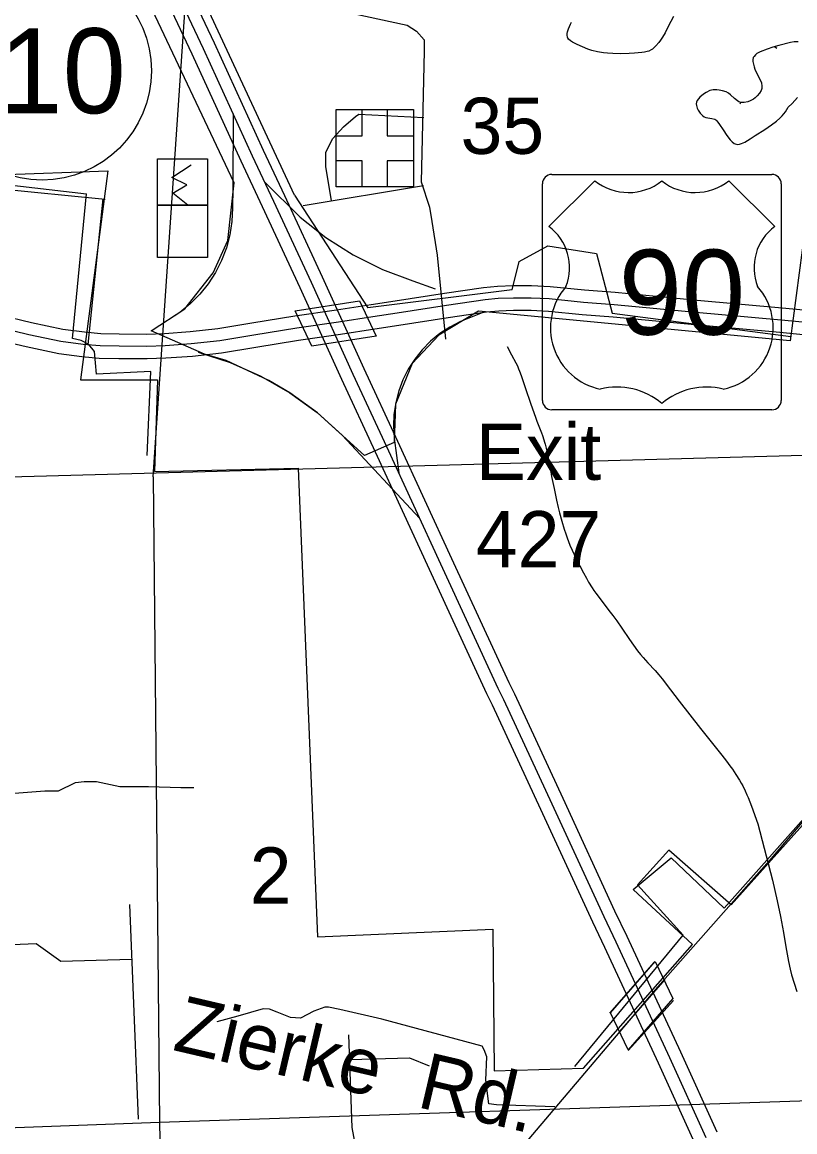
# Model space of a CAD drawing. Extents: x 2480962 to 2688785, y 277103 to 599240.
# Drawn here: x 2538319 to 2544505, y 427160 to 436042 of the extents above; entities that cross this region are included whole.
import ezdxf

# ---------------------------------------------------------------- set-up
doc = ezdxf.new("R2010")
doc.units = 0
for name, color, linetype in [('Bridges', 7, 'Continuous'), ('Cities Incorporated Area', 7, 'Continuous'), ('Culture', 7, 'Continuous'), ('Interstate Divided Highway Outline and Fill', 7, 'Continuous'), ('Interstate Highway Center Lines', 7, 'Continuous'), ('Interstate Ramps', 7, 'Continuous'), ('Lakes and Ponds', 7, 'Continuous'), ('Local Roads Improved', 7, 'Continuous'), ('Local Roads Paved', 7, 'Continuous'), ('Narrow River Creek and Branch and Slough', 7, 'Continuous'), ('Planning Number US Highways', 7, 'Continuous'), ('Roadshields County Roads', 7, 'Continuous'), ('Roadshields US Highways', 7, 'Continuous'), ('Section Lines', 7, 'Continuous'), ('Section Numbers', 7, 'Continuous'), ('State Routes Highway Center Lines', 7, 'Continuous'), ('Swamps', 7, 'Continuous'), ('Township and Range lines', 7, 'Continuous'), ('Uninventoried Roads and Features', 7, 'Continuous'), ('US Route Divided Highway Outline and Fill', 7, 'Continuous'), ('US Routes Highway Center Lines', 7, 'Continuous')]:
    doc.layers.add(name, color=color, linetype=linetype)

msp = doc.modelspace()

# ---------------------------------------------------------------- linework, layer by layer
at = {"layer": 'Bridges'}
for p, q in [((2540503.538, 433732.569), (2541019.105, 433811.077)), ((2541019.105, 433811.077), (2541152.193, 433527.885)), ((2540636.626, 433449.377), (2540503.538, 433732.569)), ((2541152.193, 433527.885), (2540636.626, 433449.377)), ((2543022.749, 428110.467), (2543380.066, 428519.103)), ((2543030.195, 428111.812), (2543387.996, 428522.432)), ((2543387.996, 428522.432), (2543529.058, 428227.664)), ((2543169.504, 427810.375), (2543533.201, 428212.626)), ((2543529.058, 428227.664), (2543171.257, 427817.044)), ((2543171.257, 427817.044), (2543030.195, 428111.812))]:
    msp.add_line(p, q, dxfattribs=at)
at = {"layer": 'Cities Incorporated Area'}
for p, q in [((2540015.681, 434755.326), (2538626.475, 437700.641)), ((2537357.272, 434794.29), (2539005.479, 434852.672)), ((2539005.479, 434852.672), (2538784.485, 433178.885)), ((2539965.415, 434294.931), (2540015.681, 434755.326)), ((2544587.851, 434399.743), (2544466.961, 433492.536)), ((2539847.017, 434035.201), (2539965.415, 434294.931)), ((2539621.827, 433748.155), (2539847.017, 434035.201)), ((2539351.831, 433571.357), (2539621.827, 433748.155)), ((2541972.586, 433730.297), (2541655.756, 433535.988)), ((2544466.961, 433492.536), (2541972.586, 433730.297)), ((2539778.711, 433383.599), (2539351.831, 433571.357)), ((2541655.756, 433535.988), (2541441.129, 433310.999)), ((2539951.754, 433333.475), (2539778.711, 433383.599)), ((2540293.285, 433173.992), (2539951.754, 433333.475)), ((2541441.129, 433310.999), (2541308.265, 432983.741)), ((2538784.485, 433178.885), (2539403.02, 433178.885)), ((2539403.02, 433178.885), (2539379.393, 432445.839)), ((2540461.725, 433075.215), (2540293.285, 433173.992)), ((2540684.011, 432914.652), (2540461.725, 433075.215)), ((2541059.32, 432573.078), (2540684.011, 432914.652)), ((2541308.265, 432983.741), (2541298.045, 432676.937)), ((2541298.045, 432676.937), (2541059.32, 432573.078)), ((2539379.393, 432445.839), (2540529.706, 432473.577)), ((2540529.706, 432473.577), (2540683.438, 428719.793)), ((2543939.058, 428950.989), (2546432.04, 431760.804)), ((2543211.098, 429100.808), (2543513.966, 429353.358)), ((2543513.966, 429353.358), (2543939.058, 428950.989)), ((2543686.337, 428659.572), (2543211.098, 429100.808)), ((2540683.438, 428719.793), (2542085.976, 428781.584)), ((2542085.976, 428781.584), (2542097.995, 427647.458)), ((2542812.187, 427669.906), (2543686.337, 428659.572)), ((2542097.995, 427647.458), (2542812.187, 427669.906))]:
    msp.add_line(p, q, dxfattribs=at)
at = {"layer": 'Culture'}
for p, q in [((2539401.859, 434578.137), (2539401.859, 434949.116)), ((2539401.859, 434949.116), (2539802.054, 434949.116)), ((2539802.054, 434949.116), (2539802.054, 434578.137)), ((2539802.054, 434578.137), (2539401.859, 434578.137))]:
    msp.add_line(p, q, dxfattribs=at)
for points in [[(2540831.415, 435343.034), (2541451.267, 435343.034), (2541451.267, 434723.182), (2540831.415, 434723.182)], [(2541041.341, 435343.034), (2541241.341, 435343.034), (2541241.341, 435133.108), (2541451.267, 435133.108), (2541451.267, 434933.108), (2541241.341, 434933.108), (2541241.341, 434723.182), (2541041.341, 434723.182), (2541041.341, 434933.108), (2540831.415, 434933.108), (2540831.415, 435133.108), (2541041.341, 435133.108)], [(2539401.859, 434578.137), (2539802.054, 434578.137), (2539802.054, 434159.446), (2539401.859, 434159.446)]]:
    msp.add_lwpolyline(points, close=True, dxfattribs=at)
msp.add_lwpolyline([(2539646.04, 434578.513), (2539525.532, 434672.635), (2539637.224, 434740.285), (2539516.716, 434799.111), (2539672.494, 434899.116)], dxfattribs=at)
at = {"layer": 'Interstate Divided Highway Outline and Fill'}
for points in [[(2543883.528, 427158.008), (2543591.457, 427797.321), (2543162.191, 428724.146), (2543064.785, 428925.451), (2542649.333, 429827.76), (2542262.087, 430664.082), (2542216.649, 430754.956), (2541759.288, 431747.527), (2541327.189, 432686.451), (2541057.641, 433267.764), (2540723.024, 434001.973), (2540420.765, 434651.991), (2540251.959, 435015.574), (2539858.775, 435873.429), (2539488.636, 436659.163), (2539336.064, 437000.016), (2538929.809, 437874.277), (2538568.987, 438660.934), (2538422.705, 438966.501), (2538169.565, 439511.726)], [(2538241.8, 438881.208), (2538387.883, 438576.058), (2538748.226, 437790.444), (2539154.095, 436917.015), (2539306.881, 436575.684), (2539677.399, 435789.146), (2540070.351, 434931.797), (2540239.388, 434567.716), (2540541.35, 433918.336), (2540875.922, 433184.226), (2541145.625, 432602.578), (2541577.625, 431663.872), (2542036.339, 430668.364), (2542081.859, 430577.323), (2542467.755, 429743.919), (2542883.918, 428840.064), (2542981.422, 428638.556), (2543409.758, 427713.739), (2543702.416, 427073.145)]]:
    msp.add_lwpolyline(points, dxfattribs=at)
at = {"layer": 'Interstate Highway Center Lines'}
msp.add_lwpolyline([(2538078.87, 439469.602), (2538332.252, 438923.855), (2538478.435, 438618.496), (2538839.018, 437832.36), (2539245.079, 436958.515), (2539397.759, 436617.423), (2539768.087, 435831.288), (2540161.155, 434973.685), (2540330.077, 434609.854), (2540632.187, 433960.155), (2540966.782, 433225.995), (2541236.407, 432644.514), (2541668.456, 431705.699), (2542126.494, 430711.66), (2542171.973, 430620.702), (2542558.544, 429785.839), (2542974.351, 428882.758), (2543071.806, 428681.351), (2543500.607, 427755.53), (2543792.972, 427115.577)], dxfattribs=at)
at = {"layer": 'Interstate Ramps'}
for points in [[(2540007.08, 435309.848), (2540004.073, 434712.588), (2540003.582, 434555.853), (2539998.322, 434447.921), (2539981.81, 434341.129), (2539954.225, 434236.649), (2539915.87, 434135.623), (2539867.167, 434039.161), (2539808.647, 433948.317), (2539740.952, 433864.089), (2539664.823, 433787.398), (2539581.096, 433719.084), (2539490.687, 433659.897), (2539472.382, 433649.488)], [(2540258.873, 434763.214), (2540545.576, 434481.594), (2540749.528, 434319.435), (2540969.313, 434179.483), (2541202.523, 434063.273), (2541446.602, 433972.077), (2541625.385, 433907.989)], [(2542001.843, 433716.441), (2541827.372, 433645.884), (2541742.444, 433601.921), (2541662.577, 433549.323), (2541588.645, 433488.663), (2541521.459, 433420.609), (2541461.754, 433345.905), (2541410.185, 433265.367), (2541367.317, 433179.882), (2541333.618, 433090.383), (2541309.46, 432997.852), (2541295.106, 432903.304), (2541290.713, 432807.772), (2541296.33, 432712.306), (2541333.297, 432433.979)], [(2539726.756, 433402.139), (2539982.851, 433319.138), (2540228.867, 433209.822), (2540462.109, 433075.388), (2540680.02, 432917.31), (2540880.214, 432737.32), (2541501.21, 432069.115)]]:
    msp.add_lwpolyline(points, dxfattribs=at)
at = {"layer": 'Lakes and Ponds'}
for points in [[(2543534.105, 436088.385), (2543491.697, 436006.528), (2543466.184, 435958.333), (2543445.971, 435923.198), (2543429.25, 435897.677), (2543415.426, 435879.115), (2543392.024, 435852.367), (2543364.665, 435827.14), (2543355.018, 435820.201), (2543337.24, 435811.532), (2543323.325, 435807.306), (2543301.858, 435803.377), (2543280.098, 435800.783), (2543221.971, 435794.714), (2543178.317, 435791.291), (2543112.87, 435788.751), (2543047.624, 435790.31), (2543005.147, 435793.624), (2542973.373, 435797.271), (2542925.872, 435805.184), (2542878.597, 435816.758), (2542848.571, 435826.691), (2542805.316, 435844.543), (2542762.429, 435864.295), (2542725.424, 435882), (2542708.459, 435892.871), (2542693.803, 435906.54), (2542688.281, 435914.324), (2542684.6, 435922.125), (2542681.203, 435937.871), (2542681.486, 435952.603), (2542683.811, 435966.019), (2542691.497, 435990.163), (2542708.198, 436026.266), (2542717.231, 436043.457)], [(2544531.204, 435884.771), (2544499.751, 435884.161), (2544468.921, 435879.522), (2544376.147, 435856.921), (2544330.016, 435842.826), (2544283.94, 435826.813), (2544227.444, 435805.462), (2544201.477, 435790.471), (2544189.448, 435780.649), (2544178.2, 435768.799), (2544172.167, 435759.283), (2544167.901, 435741.032), (2544168.566, 435726.58), (2544178.089, 435684.36), (2544183.867, 435665.179), (2544199.779, 435631.648), (2544226.881, 435581.428), (2544236.836, 435556.35), (2544241.286, 435531.292), (2544239.444, 435511.261), (2544234.735, 435496.368), (2544222.482, 435474.192), (2544204.2, 435452.143), (2544188.402, 435437.451), (2544173.983, 435426.587), (2544147.944, 435411.929), (2544128.207, 435404.475), (2544099.194, 435398.778), (2544072.05, 435399.416), (2544057.22, 435404.132), (2544044.603, 435411.774), (2544022.971, 435430.362), (2543990.424, 435461.859), (2543973.55, 435475.03), (2543955.931, 435483.896), (2543924.959, 435493.181), (2543899.916, 435498.535), (2543880.645, 435500.896), (2543851.749, 435500.664), (2543823.865, 435494.498), (2543793.783, 435480.678), (2543772.773, 435467.126), (2543745.022, 435442.865), (2543733.325, 435429.418), (2543723.38, 435415.372), (2543717.66, 435401.629), (2543716.165, 435388.275), (2543717.234, 435375.902), (2543723.662, 435353.532), (2543731.609, 435336.879), (2543747.196, 435313.541), (2543765.486, 435293.976), (2543778.715, 435285.143), (2543791.741, 435280.145), (2543841.194, 435271.475), (2543863.781, 435265.016), (2543873.464, 435259.476), (2543881.661, 435251.715), (2543902.153, 435223.735), (2543930.449, 435179.339), (2543960.756, 435135.584), (2543988.189, 435100.576), (2544002.87, 435084.819), (2544018.788, 435072.234), (2544027.8, 435067.713), (2544045.882, 435064.185), (2544062.741, 435065.692), (2544078.094, 435069.94), (2544105.823, 435082.462), (2544147.866, 435108.479), (2544187.933, 435135.503), (2544264.73, 435183.978), (2544319.322, 435220.427), (2544357.61, 435249.845), (2544384.427, 435273.935), (2544403.299, 435293.504), (2544429.356, 435325.811), (2544452.392, 435362.339)], [(2544452.392, 435362.339), (2544482.883, 435392.143), (2544525.088, 435438.851)]]:
    msp.add_lwpolyline(points, dxfattribs=at)
at = {"layer": 'Local Roads Improved'}
msp.add_lwpolyline([(2538005.17, 429870.929), (2538256.646, 429870.929), (2538500.615, 429889.696), (2538609.463, 429889.696), (2538744.584, 429957.257), (2538815.898, 429964.764), (2538913.486, 429964.764), (2539101.155, 429923.477), (2539330.11, 429923.477), (2539589.093, 429915.97), (2539694.187, 429915.97)], dxfattribs=at)
at = {"layer": 'Local Roads Paved'}
for p, q in [((2538982.795, 434622.572), (2536798.659, 434838.112)), ((2540567.794, 434575.071), (2541530.721, 434734.031)), ((2538847.723, 433461.532), (2538968.425, 434628.32)), ((2539178.041, 428978.996), (2539248.026, 427261.67))]:
    msp.add_line(p, q, dxfattribs=at)
for points in [[(2540870.428, 436134.096), (2541402.331, 436017.933), (2541475.697, 435969.023), (2541536.835, 435901.771), (2541536.835, 435810.063), (2541512.38, 434764.6), (2541579.632, 434562.843), (2541597.973, 434446.681), (2541640.77, 434177.673), (2541708.022, 433505.152)], [(2540794.006, 434614.811), (2540751.209, 434883.819), (2540751.209, 435003.039), (2540806.233, 435110.031), (2540891.827, 435204.795), (2540986.591, 435287.332), (2541014.103, 435305.673), (2541533.778, 435278.161)], [(2538042.129, 428650.604), (2538429.739, 428666.755), (2538628.927, 428526.785), (2539194.191, 428542.935)], [(2542583.084, 427361.264), (2542117.414, 427377.414), (2542055.504, 427385.49), (2542031.279, 427573.911), (2542039.354, 427759.641), (2542017.82, 427816.167), (2542001.669, 427845.776), (2541199.533, 428061.115), (2540863.066, 428139.175), (2540771.547, 428158.017), (2540741.938, 428158.017), (2540653.111, 428125.716), (2540548.133, 428069.19), (2540467.381, 428074.573), (2540359.712, 428117.641), (2540297.802, 428141.867), (2540249.351, 428144.558), (2540044.779, 428085.34), (2539877.891, 428039.581)], [(2540930.359, 427937.295), (2540957.277, 427194.376), (2540989.578, 427022.105), (2540968.044, 426925.203), (2540984.194, 426564.511), (2540984.194, 426494.526), (2541000.344, 426171.518)], [(2540941.126, 427738.107), (2541420.255, 427751.565), (2541576.375, 427689.655)]]:
    msp.add_lwpolyline(points, dxfattribs=at)
at = {"layer": 'Narrow River Creek and Branch and Slough'}
for points in [[(2542201.638, 433445.936), (2542236.767, 433380.416), (2542271.896, 433314.896), (2542284.08, 433290.474), (2542293.681, 433268.619), (2542301.415, 433249.193), (2542313.826, 433214.691), (2542348.322, 433110.045), (2542389.38, 432991.819), (2542430.411, 432873.602), (2542439.973, 432847.336), (2542475.821, 432756.216), (2542484.472, 432733.33), (2542496.51, 432698.683), (2542501.948, 432681.162), (2542506.901, 432663.475), (2542514.784, 432631.529), (2542520.954, 432603.436), (2542530.574, 432554.045), (2542543.684, 432479.705), (2542550.356, 432442.559), (2542557.544, 432405.516), (2542577.023, 432310.745), (2542596.801, 432216.021), (2542609.935, 432157.68), (2542620.762, 432114.174), (2542638.446, 432049.236), (2542657.695, 431984.583), (2542670.133, 431946.545), (2542681.935, 431913.657), (2542704.437, 431856.872), (2542722.674, 431814.828), (2542751.846, 431752.445), (2542782.742, 431690.636), (2542812.489, 431633.877), (2542835.63, 431591.941), (2542853.632, 431560.923), (2542881.951, 431515.215), (2542896.806, 431492.773), (2542912.187, 431470.634), (2542953.154, 431415.147), (2543016.376, 431333.436), (2543047.835, 431292.52), (2543078.611, 431251.108), (2543120.509, 431191.156), (2543181.755, 431099.991), (2543212.94, 431054.806), (2543245.289, 431010.475), (2543268.601, 430981.231), (2543289.989, 430956.452), (2543328.831, 430914.247), (2543387.806, 430851.518), (2543416.346, 430819.377), (2543443.474, 430786.08), (2543510.469, 430697.138), (2543543.852, 430652.571), (2543577.696, 430608.362), (2543663.419, 430498.531), (2543749.403, 430388.905), (2543835.075, 430281.717), (2543921.048, 430174.723), (2543958.256, 430126.75), (2543985.279, 430090.147), (2544004.988, 430062.27), (2544033.553, 430019.662), (2544060.804, 429975.966), (2544075.406, 429950.785), (2544087.566, 429928.47), (2544107.53, 429888.83), (2544121.463, 429858.647), (2544131.359, 429835.776), (2544145.365, 429801.128), (2544158.426, 429766.111), (2544208.415, 429626.628), (2544326.793, 429173.809)], [(2544326.793, 429173.809), (2544344.896, 429091.276), (2544362.997, 429008.743), (2544389.005, 428882.548), (2544413.578, 428756.062), (2544433.771, 428640.29), (2544453.341, 428524.351), (2544466.606, 428463.135), (2544478.588, 428417.736), (2544498.625, 428350.068), (2544519.644, 428282.427)]]:
    msp.add_lwpolyline(points, dxfattribs=at)
at = {"layer": 'Planning Number US Highways'}
msp.add_circle((2538478.423, 435653.264), 875, dxfattribs=at)
at = {"layer": 'Roadshields US Highways'}
for p, q in [((2542903.809, 434773.306), (2542534.208, 434407.242)), ((2542559.207, 434823.307), (2544320.679, 434823.307)), ((2542903.81, 434773.307), (2542903.808, 434773.306)), ((2543439.848, 434771.688), (2543440.04, 434771.688)), ((2544345.68, 434407.242), (2543976.078, 434773.306)), ((2542484.207, 433014.931), (2542484.207, 434748.307)), ((2544395.679, 434748.307), (2544395.679, 433014.931)), ((2544320.679, 432939.931), (2542559.207, 432939.931))]:
    msp.add_line(p, q, dxfattribs=at)
for centre, radius, start, end in [((2542559.207, 434748.307), 75, 90, 180), ((2543172.941, 435109.135), 430.363, 231.2915306, 308.3625611), ((2543706.946, 435109.135), 430.363, 231.6374389, 308.7084694), ((2544320.679, 434748.307), 75, 0, 90), ((2542292.831, 434077.2), 408.888, 338.3056083, 53.8199), ((2544587.056, 434077.2), 408.888, 126.1801, 201.6943917), ((2543049.827, 433595.756), 501.276, 138.7830861, 258.2378111), ((2543830.06, 433595.756), 501.276, 281.7621889, 41.2169139), ((2543080.542, 432562.975), 558.087, 49.9101278, 103.7765444), ((2543799.345, 432562.975), 558.087, 76.2234556, 130.0898722), ((2542559.207, 433014.931), 75, 180, 270), ((2544320.679, 433014.931), 75, 270, 0)]:
    msp.add_arc(centre, radius, start, end, dxfattribs=at)
at = {"layer": 'Section Lines'}
for p, q in [((2539366.201, 432402.417), (2539729.972, 437740.07)), ((2539366.201, 432402.417), (2539417.027, 427234.193)), ((2544764.095, 427412.567), (2539417.027, 427234.193)), ((2539417.027, 427234.193), (2534094.496, 427036.077)), ((2539417.027, 427234.193), (2539568.514, 421918.693))]:
    msp.add_line(p, q, dxfattribs=at)
at = {"layer": 'State Routes Highway Center Lines'}
msp.add_line((2543104.403, 427963.692), (2543465.433, 428379.476), dxfattribs=at)
msp.add_lwpolyline([(2547635.625, 433258.997), (2545876.069, 431179.522), (2544299.245, 429330.556), (2543386.769, 428298.017), (2541169.611, 425680.65), (2540361.189, 424744.161), (2539008.483, 423175.342), (2537223.551, 421078.247)], dxfattribs=at)
at = {"layer": 'Swamps'}
for p, q in [((2540498.888, 434656.346), (2539055.235, 437757.629)), ((2536758.476, 434911.478), (2538833.095, 434667.003)), ((2538722.325, 433509.456), (2538833.095, 434667.003)), ((2540498.888, 434656.346), (2541086.025, 433756.308)), ((2542242.484, 433898.572), (2541086.025, 433756.308)), ((2543043.175, 433714.219), (2544471.635, 433527.613)), ((2539349.289, 433246.752), (2538914.523, 433225.456)), ((2539319.75, 432574.877), (2539349.289, 433246.752)), ((2546464.02, 431740.274), (2543996.252, 428975.942)), ((2543496.868, 429414.555), (2543244.161, 429136.086)), ((2543996.252, 428975.942), (2543496.868, 429414.555)), ((2543611.879, 428735.625), (2543244.161, 429136.086)), ((2542744.276, 427684.121), (2543611.879, 428735.625))]:
    msp.add_line(p, q, dxfattribs=at)
for points in [[(2544343.206, 435846.388), (2544362.081, 435834.176)], [(2544067.216, 435387.61), (2544073.188, 435399.555)], [(2542242.484, 433898.572), (2542297.812, 434127.203), (2542528.403, 434252.873), (2542916.629, 434190.381), (2543043.175, 433714.219)], [(2538914.523, 433225.456), (2538897.589, 433406.493), (2538852.212, 433463.555), (2538791.952, 433493.341), (2538722.325, 433509.456)], [(2543244.857, 429136.853), (2543244.161, 429136.086)]]:
    msp.add_lwpolyline(points, dxfattribs=at)
at = {"layer": 'Township and Range lines'}
msp.add_line((2533948.829, 432287.766), (2544575.103, 432575.932), dxfattribs=at)
at = {"layer": 'US Route Divided Highway Outline and Fill'}
for points in [[(2538150.383, 433696.708), (2538393.184, 433638.161), (2538645.209, 433586.076), (2538817.716, 433562.853), (2538947.554, 433551.349), (2539096.041, 433548.012), (2539315.939, 433546.321), (2539457.542, 433551.318), (2539662.776, 433566.459), (2539886.357, 433591.674), (2540158.266, 433635.86), (2540501.677, 433690.805), (2540836.083, 433740.538), (2541112.339, 433783.434), (2541305.721, 433810.816), (2541699.78, 433874.208), (2542013.008, 433919.202), (2542123.245, 433930.045), (2542249.822, 433933.611), (2542397.564, 433933.611), (2542546.527, 433926.517), (2542820.437, 433898.954), (2543066.899, 433880.127), (2543722.24, 433818.367), (2544404.453, 433756.659), (2544774.859, 433720.648)], [(2544755.695, 433521.568), (2544385.768, 433557.533), (2543703.849, 433619.214), (2543049.898, 433680.843), (2542802.805, 433699.718), (2542531.748, 433726.994), (2542392.804, 433733.611), (2542252.638, 433733.611), (2542135.865, 433730.321), (2542037.027, 433720.6), (2541729.884, 433676.479), (2541335.626, 433613.055), (2541141.704, 433585.597), (2540866.137, 433542.808), (2540532.187, 433493.143), (2540190.105, 433438.41), (2539913.62, 433393.481), (2539681.347, 433367.285), (2539468.43, 433351.578), (2539318.698, 433346.293), (2539093.025, 433348.029), (2538936.469, 433351.547), (2538795.537, 433364.035), (2538611.587, 433388.798), (2538349.492, 433442.964), (2538109.02, 433500.95)]]:
    msp.add_lwpolyline(points, dxfattribs=at)
at = {"layer": 'US Routes Highway Center Lines'}
msp.add_lwpolyline([(2544765.277, 433621.108), (2544395.111, 433657.096), (2543713.045, 433718.791), (2543058.399, 433780.485), (2542811.621, 433799.336), (2542539.138, 433826.756), (2542395.184, 433833.611), (2542251.23, 433833.611), (2542129.555, 433830.183), (2542025.018, 433819.901), (2541714.832, 433775.344), (2541320.673, 433711.936), (2541127.021, 433684.516), (2540851.11, 433641.673), (2540516.932, 433591.974), (2540174.185, 433537.135), (2539899.988, 433492.578), (2539672.062, 433466.872), (2539462.986, 433451.448), (2539317.319, 433446.307), (2539094.533, 433448.021), (2538942.011, 433451.448), (2538806.626, 433463.444), (2538628.398, 433487.437), (2538371.338, 433540.562), (2538129.702, 433598.829)], dxfattribs=at)

# ---------------------------------------------------------------- texts
at = {"layer": 'Planning Number US Highways'}
msp.add_text('10', height=680, dxfattribs=at).set_placement((2538137.167, 435313.267))
at = {"layer": 'Roadshields County Roads'}
for s, p in [('Exit', (2541951.209, 432378.532)), ('427', (2541951.221, 431678.532))]:
    msp.add_text(s, height=450, rotation=0.0009944, dxfattribs=at).set_placement(p)
at = {"layer": 'Roadshields US Highways'}
msp.add_text('90', height=679.999, dxfattribs=at).set_placement((2543095.367, 433540.811))
at = {"layer": 'Section Numbers'}
for s, rotation, p in [('35', 0.099475, (2541828.923, 434987.645)), ('2', 0.0518, (2540140.621, 428986.513))]:
    msp.add_text(s, height=450, rotation=rotation, dxfattribs=at).set_placement(p)
at = {"layer": 'Uninventoried Roads and Features'}
msp.add_text('Zierke  Rd.', height=450, rotation=346.8669583, dxfattribs=at).set_placement((2539514.52, 427816.928))

doc.saveas('drawing.dxf')
